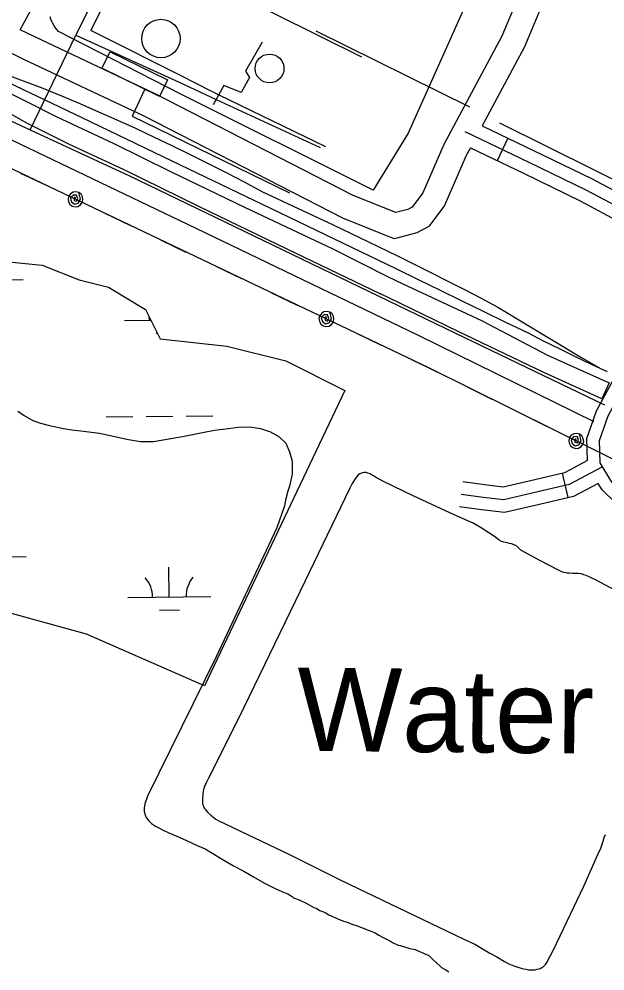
# Model space of a CAD drawing. Extents: x 3683402 to 3721514, y 487807 to 513565.
# Drawn here: x 3714081 to 3714785, y 495783 to 496927 of the extents above; entities that cross this region are included whole.
import ezdxf

# ---------------------------------------------------------------- set-up
doc = ezdxf.new("R2010")
doc.units = 0
for name, color, linetype in [('V-BLDG-OTLN', 7, 'Continuous'), ('V-DOMW-TANK', 7, 'Continuous'), ('V-RAIL-TRAK', 7, 'Continuous'), ('V-RIVR-IDEN', 7, 'Continuous'), ('V-ROAD-CNTR', 7, 'Continuous'), ('V-SITE-OTLN', 7, 'Continuous'), ('V-SITE-VEGE', 7, 'Continuous'), ('V-TOPO-SHOR', 7, 'Continuous'), ('V-UTIL-LINE', 7, 'Continuous'), ('V-WETL-SWMP', 7, 'Continuous')]:
    doc.layers.add(name, color=color, linetype=linetype)

msp = doc.modelspace()

# ---------------------------------------------------------------- linework, layer by layer
at = {"layer": 'V-BLDG-OTLN'}
msp.add_lwpolyline([(3714180.9, 496867.6), (3714190.6, 496887.3), (3714259.7, 496853.5), (3714250.1, 496833.8)], close=True, dxfattribs=at)
at = {"layer": 'V-DOMW-TANK'}
for centre, radius in [((3714251.7, 496903.2), 23.1), ((3714382.3, 496867.3), 17.3)]:
    msp.add_circle(centre, radius, dxfattribs=at)
at = {"layer": 'V-RAIL-TRAK'}
for points in [[(3713734.8, 497009.8), (3713874.3, 496942.9), (3713977.5, 496893.8), (3714156.7, 496808.5), (3714264.9, 496756.4), (3714373.2, 496704.2), (3714481.5, 496652.1), (3714534.7, 496626.6)], [(3713977.5, 496893.8), (3714010.6, 496881.2), (3714043.6, 496868.7), (3714076.7, 496856.2), (3714109.7, 496843.7), (3714132.2, 496834.5), (3714154.5, 496825), (3714176.8, 496815.3), (3714198.9, 496805.5), (3714221, 496795.4), (3714243, 496785.2), (3714264.9, 496774.7), (3714286.8, 496764.1), (3714308.5, 496753.2), (3714330.1, 496742.2), (3714351.6, 496731), (3714373, 496719.6), (3714415.9, 496699.6), (3714458.7, 496679.4), (3714501.3, 496659), (3714535.8, 496642.3)], [(3714535.8, 496642.3), (3714556, 496632.3), (3714576.2, 496622.2), (3714596.3, 496611.9), (3714616.4, 496601.6), (3714636.4, 496591.2), (3714656.4, 496580.7), (3714756.2, 496520.5), (3714779.9, 496506.8)], [(3714534.7, 496626.6), (3714560.9, 496613.6), (3714587.1, 496600.8), (3714613.3, 496588), (3714639.6, 496575.3), (3714665.9, 496562.7), (3714692.2, 496550.1), (3714711.1, 496540.3), (3714730.2, 496530.7), (3714749.3, 496521.3), (3714768.6, 496512.1), (3714779.9, 496506.8), (3714787.9, 496503.1)]]:
    msp.add_lwpolyline(points, dxfattribs=at)
at = {"layer": 'V-ROAD-CNTR'}
for p, q in [((3714668.6, 496783.5), (3714655.6, 496756.5)), ((3714741.2, 496351.8), (3714734.4, 496381))]:
    msp.add_line(p, q, dxfattribs=at)
for points in [[(3714082.8, 496913.7), (3714123.3, 496989.2), (3714216.5, 497195.2), (3714353.7, 497467.9), (3714445.6, 497652.2)], [(3714623.5, 496771.9), (3714618.6, 496762.8), (3714592.4, 496702.7), (3714573.7, 496677.3), (3714559.3, 496669.8), (3714531.9, 496662.6), (3714470.3, 496687.5), (3714231.4, 496809.8), (3714087.2, 496878.1), (3713962, 496939.6), (3713817.9, 497019.1), (3713764.4, 497044.5), (3713633.9, 497100.7), (3713505.4, 497160.1), (3713366.8, 497228.3), (3713233.6, 497296.9), (3713118.3, 497355.2), (3713041.8, 497395.5), (3712962.3, 497428.5), (3712868.4, 497464.2), (3712776.8, 497487), (3712701.1, 497510.1), (3712646.6, 497525.9), (3712591.7, 497533.3)], [(3714456, 497313.3), (3714348.9, 497141.1), (3714366, 497116.7), (3714415.4, 497091.7), (3714661.8, 496978.6), (3714679.5, 496965), (3714681.6, 496954.9), (3714661.3, 496906.1), (3714591.6, 496775.9), (3714566.3, 496717.7), (3714553.7, 496700.7), (3714548.4, 496698), (3714533.9, 496694.1), (3714482.7, 496714.8), (3714244.7, 496836.7), (3714100.3, 496905.2), (3714082.8, 496913.7)], [(3714482.7, 497299.5), (3714384.9, 497142.1), (3714386.3, 497140), (3714428.4, 497118.7), (3714677.3, 497004.4), (3714706.5, 496982.1), (3714712.9, 496952), (3714688.5, 496893.2), (3714637.6, 496798.4)], [(3714617, 496791.6), (3714693.8, 496754.9), (3714762.2, 496721.6), (3714813.1, 496694.6), (3714855.4, 496661.9), (3714874.5, 496638.5), (3714894.9, 496611.2), (3714941.6, 496581), (3714986.8, 496567.8)], [(3714637.6, 496798.4), (3714700.3, 496768.4), (3714769, 496735), (3714821.2, 496707.3), (3714865.9, 496672.7), (3714886.3, 496647.8), (3714905.3, 496622.3), (3714947.9, 496594.8), (3714991, 496582.2)], [(3714623.5, 496771.9), (3714687.3, 496741.4), (3714755.4, 496708.2), (3714804.9, 496682), (3714844.8, 496651.1), (3714862.2, 496629.9)], [(3714764.3, 496396.2), (3714763.4, 496422.6), (3714775.1, 496456), (3714818.3, 496535.6), (3714862.2, 496629.9)], [(3715151.5, 496204.9), (3715114.8, 496218.8), (3715082.8, 496229.8), (3715019.4, 496247.4), (3714955.9, 496263.2), (3714913.4, 496281.7), (3714868.6, 496303.9), (3714824.3, 496340.8), (3714793.6, 496370.4), (3714779.4, 496393.7), (3714778.5, 496420.3), (3714788.9, 496449.9), (3714831.7, 496528.9), (3714878.8, 496630.1)], [(3714764.3, 496396.2), (3714736.8, 496381.6), (3714694.3, 496371.7), (3714663, 496364.2), (3714640.7, 496367), (3714614.5, 496370.6)], [(3714782.4, 496388.8), (3714742.1, 496367.4), (3714697.7, 496357.1), (3714663.8, 496349), (3714638.7, 496352.1), (3714612.5, 496355.7)], [(3714776.9, 496368.9), (3714747.4, 496353.3), (3714701.2, 496342.5), (3714664.6, 496333.8), (3714636.8, 496337.3), (3714610.4, 496340.9)], [(3715146.2, 496190.9), (3715109.7, 496204.7), (3715078.3, 496215.5), (3715015.6, 496232.8), (3714951, 496248.9), (3714907.1, 496268.1), (3714860.4, 496291.2), (3714814.3, 496329.6), (3714781.7, 496361), (3714776.9, 496368.9)]]:
    msp.add_lwpolyline(points, dxfattribs=at)
at = {"layer": 'V-SITE-OTLN'}
msp.add_lwpolyline([(3714630.9, 496973.4), (3714548.9, 496789.7), (3714506.9, 496721.1), (3714275.7, 496836.3), (3714128.7, 496911.7), (3714126.8, 496913.9), (3714125, 496916.2), (3714123.4, 496918.6), (3714121.9, 496921.1), (3714120.6, 496923.7), (3714119.6, 496926.4), (3714118.7, 496929.2)], dxfattribs=at)
at = {"layer": 'V-SITE-VEGE'}
for p, q in [((3714079.7, 496455.7), (3714087.3, 496450.4)), ((3714087.3, 496450.4), (3714098, 496444.3)), ((3714098, 496444.3), (3714107.2, 496441.2)), ((3714107.2, 496441.2), (3714117.9, 496438.6)), ((3714117.9, 496438.6), (3714134.7, 496434.8)), ((3714332.5, 496434.9), (3714344.7, 496436.5)), ((3714344.7, 496436.5), (3714358.4, 496436.9)), ((3714358.4, 496436.9), (3714371.4, 496434.7)), ((3714134.7, 496434.8), (3714144.6, 496433.3)), ((3714144.6, 496433.3), (3714155.7, 496431.8)), ((3714155.7, 496431.8), (3714177.9, 496429.2)), ((3714177.9, 496429.2), (3714212.6, 496421.7)), ((3714263.8, 496422.9), (3714277.5, 496425.3)), ((3714277.5, 496425.3), (3714303.5, 496430.3)), ((3714303.5, 496430.3), (3714316.1, 496432.6)), ((3714316.1, 496432.6), (3714332.5, 496434.9)), ((3714371.4, 496434.7), (3714383.3, 496430.9)), ((3714383.3, 496430.9), (3714393.6, 496424.8)), ((3714393.6, 496424.8), (3714402, 496417.2)), ((3714212.6, 496421.7), (3714227.1, 496419)), ((3714227.1, 496419), (3714242.8, 496419.1)), ((3714242.8, 496419.1), (3714254.6, 496421)), ((3714254.6, 496421), (3714263.8, 496422.9)), ((3714402, 496417.2), (3714406.2, 496406.9)), ((3714406.2, 496406.9), (3714409.3, 496395.4)), ((3714409.3, 496395.4), (3714409.4, 496379.8)), ((3714409.4, 496379.8), (3714406.3, 496365.7)), ((3714404.4, 496359.5), (3714401.4, 496348.8)), ((3714406.3, 496365.7), (3714404.4, 496359.5)), ((3714401.4, 496348.8), (3714400.3, 496342)), ((3714400.3, 496342), (3714390.8, 496315.6)), ((3714390.8, 496315.6), (3714318.3, 496160.4)), ((3714318.3, 496160.4), (3714235.5, 495993)), ((3714235.5, 495993), (3714232.5, 495983.8)), ((3714232.5, 495983.8), (3714231.7, 495978.8)), ((3714231.7, 495978.8), (3714231.7, 495975)), ((3714231.7, 495975), (3714232.5, 495971.6)), ((3714232.5, 495971.6), (3714234, 495967.4)), ((3714234, 495967.4), (3714236.7, 495964)), ((3714236.7, 495964), (3714240.5, 495960.2)), ((3714240.5, 495960.2), (3714245.1, 495957.1)), ((3714245.1, 495957.1), (3714249.3, 495955.2)), ((3714249.3, 495955.2), (3714254.3, 495952.2)), ((3714254.3, 495952.2), (3714261.2, 495949.1)), ((3714261.2, 495949.1), (3714270.7, 495945.3)), ((3714270.7, 495945.3), (3714282.6, 495940)), ((3714282.6, 495940), (3714295.2, 495934)), ((3714295.2, 495934), (3714304.7, 495929.8)), ((3714304.7, 495929.8), (3714323.5, 495918.8)), ((3714323.5, 495918.8), (3714338.8, 495909.6)), ((3714338.8, 495909.6), (3714351.4, 495903.2)), ((3714351.4, 495903.2), (3714362.9, 495896.3)), ((3714362.9, 495896.3), (3714376.2, 495888.7)), ((3714376.2, 495888.7), (3714389.6, 495881.9)), ((3714389.6, 495881.9), (3714399.7, 495877.6)), ((3714399.7, 495877.6), (3714404.2, 495875.8)), ((3714404.2, 495875.8), (3714409.3, 495872.8)), ((3714409.3, 495872.8), (3714411, 495871.1)), ((3714411, 495871.1), (3714417.8, 495868.7)), ((3714417.8, 495868.7), (3714420.1, 495867.5)), ((3714420.1, 495867.5), (3714426.3, 495864.6)), ((3714426.3, 495864.6), (3714429.7, 495862.8)), ((3714429.7, 495862.8), (3714432.5, 495861.1)), ((3714432.5, 495861.1), (3714435.3, 495859.3)), ((3714435.3, 495859.3), (3714438.2, 495858.7)), ((3714438.2, 495858.7), (3714442.7, 495855.8)), ((3714442.7, 495855.8), (3714448.9, 495853.4)), ((3714448.9, 495853.4), (3714453.4, 495850.5)), ((3714453.4, 495850.5), (3714467, 495844.5)), ((3714467, 495844.5), (3714472.1, 495842.7)), ((3714472.1, 495842.7), (3714474.4, 495842.1)), ((3714474.4, 495842.1), (3714483.5, 495838.6)), ((3714483.5, 495838.6), (3714485.7, 495838)), ((3714485.7, 495838), (3714509, 495829)), ((3714509, 495829), (3714513.5, 495826.1)), ((3714513.5, 495826.1), (3714518.6, 495823.2)), ((3714518.6, 495823.2), (3714527.7, 495819)), ((3714527.7, 495819), (3714529.9, 495817.3)), ((3714529.9, 495817.3), (3714536.7, 495814.3)), ((3714536.7, 495814.3), (3714539, 495813.7)), ((3714539, 495813.7), (3714550.9, 495810.1)), ((3714550.9, 495810.1), (3714557.2, 495808.9)), ((3714557.2, 495808.9), (3714561.7, 495807.1)), ((3714561.7, 495807.1), (3714573.6, 495801.8)), ((3714573.6, 495801.8), (3714578.6, 495797.1)), ((3714578.6, 495797.1), (3714587.1, 495789)), ((3714587.1, 495789), (3714588.7, 495787.3)), ((3714588.7, 495787.3), (3714593.3, 495784.9)), ((3714593.3, 495784.9), (3714597.8, 495782))]:
    msp.add_line(p, q, dxfattribs=at)
at = {"layer": 'V-TOPO-SHOR'}
for p, q in [((3714437.9, 496912.3), (3714622.5, 496821.1)), ((3714561, 496547), (3714772, 496443.4))]:
    msp.add_line(p, q, dxfattribs=at)
for points in [[(3714170.2, 497004.8), (3714182, 496995.1), (3714209.7, 496978.6), (3714222, 496973.4), (3714227.3, 496971.4), (3714230.7, 496971), (3714235.8, 496971.2), (3714241.5, 496972.2), (3714246, 496973.4), (3714250.6, 496974.1), (3714256.6, 496975.1), (3714265, 496976.4), (3714271.1, 496977.1), (3714278.2, 496977.2), (3714284.3, 496977.8), (3714290.1, 496978.1), (3714295.1, 496977.5), (3714299.4, 496976.4), (3714304.1, 496974.6), (3714308.8, 496972.6), (3714315.9, 496969.7), (3714326.6, 496965.2), (3714387.9, 496933.2), (3714492.9, 496881.4)], [(3713997.6, 496864.2), (3714001.7, 496856.5), (3714010.9, 496846.9), (3714030.8, 496835.7), (3714089.4, 496802.3), (3714141.4, 496776.5), (3714207.1, 496746.1), (3714296.8, 496702), (3714392.2, 496655.9), (3714515.6, 496596.7)], [(3713997.6, 496864.2), (3714006.3, 496863.7), (3714019, 496861.2), (3714054.2, 496845.5), (3714126, 496809.5), (3714195.3, 496777.1), (3714263.1, 496743.7), (3714352.3, 496700.6), (3714458.3, 496650.5), (3714523.8, 496617.3)], [(3713958.8, 496835.6), (3714293.7, 496675.3), (3714561, 496547)], [(3714658.7, 496802.1), (3714885.3, 496689.6), (3714898.6, 496683), (3714982.1, 496643.5)], [(3714523.8, 496617.3), (3714542.5, 496608.6), (3714637, 496564.6), (3714716.2, 496522.8), (3714790.2, 496489.6), (3714781.3, 496470.6), (3714711.6, 496502.2), (3714609, 496551.4), (3714538.8, 496585.4), (3714515.6, 496596.7)], [(3714753, 496260.5), (3714749.6, 496260.6), (3714746.5, 496260.7), (3714742.5, 496261), (3714740, 496261.2), (3714736, 496261.9), (3714733.6, 496262.7), (3714730.3, 496264.1), (3714706.8, 496276.4), (3714684.3, 496288.5), (3714679.4, 496293.3), (3714676.2, 496295.1), (3714672.9, 496296.3), (3714670.7, 496296.8), (3714667.8, 496297.5), (3714663.7, 496298.3), (3714660.8, 496299.2), (3714658.2, 496300.7), (3714653.6, 496304.3), (3714637.5, 496314.8), (3714626.7, 496321.2), (3714604.1, 496331.1), (3714554.6, 496354.1), (3714519.3, 496371.2), (3714509.7, 496376.2), (3714507, 496378), (3714504.5, 496379.4), (3714503, 496380.2), (3714500.5, 496381.1), (3714498.2, 496381.8), (3714495.9, 496381.9), (3714493.9, 496381.6), (3714492.7, 496381.3), (3714490.6, 496380.4), (3714488.9, 496379.2), (3714487.3, 496377.2), (3714485.9, 496375.5), (3714481.6, 496368.6), (3714478.7, 496363)], [(3714478.7, 496363), (3714419.1, 496239.5), (3714345.3, 496087.4), (3714309, 496014.8), (3714306.3, 496009.8), (3714305.1, 496007.3), (3714304.2, 496005.3), (3714303.1, 496002.4), (3714302.9, 496001.3), (3714302.3, 495998.6), (3714302, 495996.2), (3714301.9, 495993.7), (3714301.8, 495991.5), (3714301.7, 495989.7), (3714301.6, 495987.8), (3714301.5, 495986), (3714301.7, 495984.4), (3714302.1, 495982.8), (3714302.7, 495981), (3714303.7, 495978.9), (3714304.7, 495977.6), (3714306.1, 495975.9), (3714308.2, 495973.6), (3714311.5, 495970.3), (3714317.8, 495965.4), (3714320.7, 495963.8), (3714407.1, 495922.7), (3714468.5, 495892), (3714615, 495821.9), (3714628.7, 495815.3), (3714646.9, 495804.6), (3714655.4, 495800), (3714664.5, 495794.4), (3714669.6, 495791.9), (3714673.8, 495790.2), (3714678.2, 495788.4), (3714681.9, 495787.3), (3714684.7, 495786.7), (3714687.8, 495785.8), (3714690.2, 495785.2), (3714693.4, 495784.7), (3714698.1, 495784.4), (3714700.8, 495784.7), (3714703.8, 495785.2), (3714705.9, 495785.8), (3714707.4, 495786.3), (3714709.4, 495787.3), (3714710.9, 495788.3), (3714712.3, 495789.4), (3714713.9, 495791), (3714715.5, 495793.5), (3714723.3, 495808.4), (3714760, 495885.2), (3714776.5, 495923), (3714780.1, 495930.6), (3714781.7, 495935.4), (3714783, 495939.2), (3714784.4, 495943.5), (3714785.7, 495947.3)], [(3714798.8, 496239.9), (3714774, 496253), (3714769.3, 496255.2), (3714766.1, 496256.8), (3714762.7, 496258.2), (3714760, 496259.2), (3714756.9, 496260.1), (3714753, 496260.5)]]:
    msp.add_lwpolyline(points, dxfattribs=at)
at = {"layer": 'V-UTIL-LINE'}
for p, q in [((3714094.7, 496793.5), (3714149.5, 496907.2)), ((3714616.6, 496544.2), (3714784.8, 496463.2))]:
    msp.add_line(p, q, dxfattribs=at)
for points in [[(3714283.9, 496854.3), (3714167.5, 496912.9), (3714295.6, 497168), (3714378.9, 497340.3), (3714389.4, 497362.2), (3714497.5, 497577.6), (3714490.3, 497582.1), (3714430.6, 497460.2), (3714372.3, 497342.2), (3714367.9, 497343.8), (3714348, 497300.4), (3714344.2, 497302.7), (3714271.6, 497155.1), (3714149.5, 496907.2), (3714273.8, 496850.8)], [(3716027.7, 495788.4), (3715527.9, 496034.3), (3714573.8, 496507.6), (3713732.2, 496908.8), (3713304.6, 497117), (3712818, 497363.7)], [(3714373.5, 496898.9), (3714353.4, 496864.1), (3714358, 496856.5), (3714348.1, 496838.5), (3714327.5, 496846.9), (3714314.6, 496823.5)], [(3713968.6, 496851.9), (3714094.7, 496793.5), (3714214, 496738.3), (3714616.6, 496544.2)], [(3714273.8, 496850.8), (3714318.2, 496830.1), (3714443.2, 496772.4)], [(3714283.9, 496854.3), (3714321.2, 496835.5), (3714449.6, 496773.7)], [(3714232.4, 496842.4), (3714217.1, 496810), (3714406.3, 496717.7)], [(3714083.2, 496741.5), (3714113.9, 496726.9)], [(3714149.1, 496710.1), (3714148.6, 496712.9), (3714147, 496711.3), (3714147.5, 496708.6), (3714150.2, 496707.7), (3714151.8, 496710.6), (3714150.4, 496715.1), (3714146.1, 496715.2), (3714142.9, 496711.5), (3714144.2, 496707.1), (3714147.8, 496704.4), (3714152.4, 496705.5), (3714155.1, 496710.3), (3714153, 496718.2), (3714149.6, 496719.1), (3714146.1, 496718.6), (3714143.1, 496716.8), (3714141, 496714), (3714140.1, 496710.6), (3714140.6, 496707.1), (3714142.4, 496704.1), (3714145.2, 496702), (3714148.6, 496701.1), (3714152.1, 496701.6), (3714155.1, 496703.4), (3714157.2, 496706.2), (3714158.1, 496709.6), (3714157.6, 496713.1), (3714155.8, 496716.1), (3714153, 496718.2)], [(3714184.3, 496693.3), (3714215, 496678.7)], [(3714251.1, 496661.5), (3714281.8, 496646.8)], [(3714317.9, 496629.6), (3714348.6, 496615)], [(3714384.7, 496597.8), (3714415.4, 496583.1)], [(3714450.6, 496566.4), (3714450.1, 496569.2), (3714448.5, 496567.6), (3714449, 496564.9), (3714451.7, 496563.9), (3714453.3, 496566.9), (3714451.9, 496571.4), (3714447.6, 496571.4), (3714444.4, 496567.8), (3714445.7, 496563.4), (3714449.3, 496560.6), (3714453.9, 496561.8), (3714456.6, 496566.6), (3714454.5, 496574.5), (3714451.1, 496575.3), (3714447.6, 496574.8), (3714444.6, 496573), (3714442.5, 496570.2), (3714441.6, 496566.8), (3714442.1, 496563.4), (3714443.9, 496560.3), (3714446.7, 496558.2), (3714450.1, 496557.4), (3714453.6, 496557.9), (3714456.6, 496559.7), (3714458.7, 496562.5), (3714459.6, 496565.9), (3714459.1, 496569.4), (3714457.3, 496572.4), (3714454.5, 496574.5)], [(3714485.8, 496549.6), (3714516.5, 496534.9)], [(3714552.6, 496517.7), (3714573.8, 496507.6), (3714583.2, 496502.9)], [(3714619, 496485.2), (3714649.5, 496470.1)], [(3714685.3, 496452.3), (3714715.8, 496437.2)], [(3714750.7, 496419.8), (3714750.3, 496422.7), (3714748.6, 496421.1), (3714749.1, 496418.4), (3714751.8, 496417.4), (3714753.5, 496420.4), (3714752.1, 496424.8), (3714747.8, 496425), (3714744.6, 496421.3), (3714745.8, 496416.9), (3714749.3, 496414.1), (3714754, 496415.2), (3714756.7, 496420), (3714754.7, 496427.9), (3714751.3, 496428.8), (3714747.8, 496428.4), (3714744.8, 496426.6), (3714742.7, 496423.8), (3714741.7, 496420.5), (3714742.2, 496417), (3714743.9, 496413.9), (3714746.7, 496411.8), (3714750.1, 496410.9), (3714753.6, 496411.3), (3714756.6, 496413.1), (3714758.8, 496415.8), (3714759.7, 496419.2), (3714759.2, 496422.7), (3714757.5, 496425.8), (3714754.7, 496427.9)]]:
    msp.add_lwpolyline(points, dxfattribs=at)
at = {"layer": 'V-WETL-SWMP'}
for p, q in [((3714054.1, 496613.3), (3714086.1, 496613.7)), ((3714208, 496564.4), (3714239.8, 496564.8)), ((3714246.2, 496549.4), (3714247.5, 496549.4)), ((3714185.9, 496448.7), (3714217.9, 496449.1)), ((3714233.9, 496449.2), (3714265.9, 496449.6)), ((3714281.9, 496449.8), (3714313.9, 496450.2)), ((3714058, 496280.7), (3714089.9, 496281.1)), ((3714261.8, 496232.3), (3714261.4, 496268.3)), ((3714211.8, 496231.7), (3714311.8, 496232.9)), ((3714250, 496216.7), (3714274, 496217))]:
    msp.add_line(p, q, dxfattribs=at)
msp.add_lwpolyline([(3714020.5, 496640), (3714109.2, 496631.1), (3714153.5, 496613.4), (3714188.9, 496604.5), (3714233.3, 496577.9), (3714251, 496542.5), (3714330.8, 496533.6), (3714401.7, 496515.9), (3714472.6, 496480.4), (3714304.2, 496125.8), (3714162.4, 496187.9), (3714064.9, 496214.5)], dxfattribs=at)
for centre, start, end in [((3714202.7, 496564.8), 359.8942, 6.8197), ((3714206.6, 496232.1), 359.8942, 41.4378), ((3714317.1, 496233.4), 139.8942, 181.4378)]:
    msp.add_arc(centre, 35.2, start, end, dxfattribs=at)

# ---------------------------------------------------------------- texts
at = {"layer": 'V-RIVR-IDEN'}
msp.add_text('Water', height=100, rotation=359.4932, dxfattribs=at).set_placement((3714415, 496047.6))

doc.saveas('drawing.dxf')
